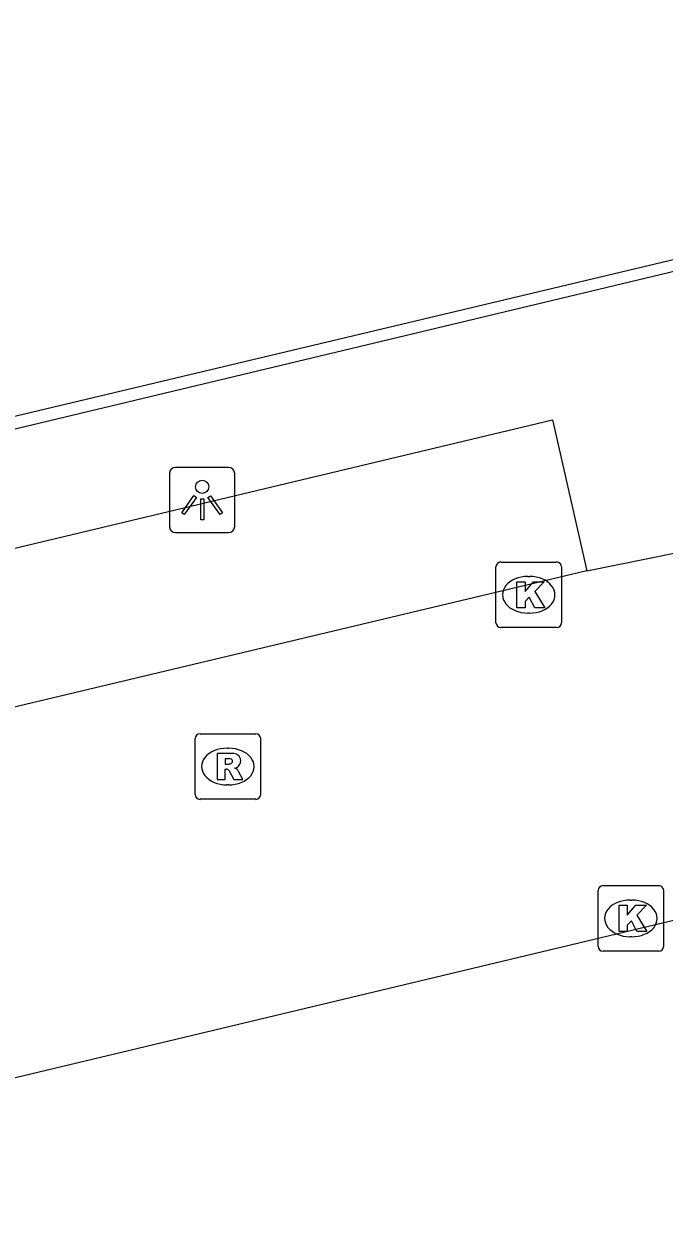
# Model space of a CAD drawing. Extents: x 160676 to 161153, y 383244 to 383713.
# Drawn here: x 160882.46 to 160892.24, y 383445.38 to 383463.69 of the extents above; entities that cross this region are included whole.
import ezdxf

# ---------------------------------------------------------------- set-up
doc = ezdxf.new("R2010")
doc.units = 0
for name, color, linetype in [('IMGEO_Kolk', 7, 'Continuous'), ('IMGEO_Lichtpunt', 7, 'Continuous'), ('IMGEO_Muur', 7, 'Continuous'), ('IMGEO_Rijbaan_lokaal_gesloten', 7, 'Continuous'), ('IMGEO_Rioolput', 7, 'Continuous'), ('IMGEO_Voetpad_open', 7, 'Continuous')]:
    doc.layers.add(name, color=color, linetype=linetype)

msp = doc.modelspace()

# ---------------------------------------------------------------- linework, layer by layer
at = {"layer": 'IMGEO_Kolk'}
for p, q in [((160889.744, 383455.48), (160890.596, 383455.48)), ((160889.669, 383454.554), (160889.669, 383455.406)), ((160890.67, 383455.406), (160890.67, 383454.554)), ((160890.157, 383455.26), (160890.182, 383455.26)), ((160890.18, 383454.7), (160890.155, 383454.7)), ((160890.596, 383454.48), (160889.744, 383454.48)), ((160891.304, 383450.54), (160892.156, 383450.54)), ((160891.229, 383449.614), (160891.229, 383450.466)), ((160892.23, 383450.466), (160892.23, 383449.614)), ((160891.717, 383450.32), (160891.742, 383450.32)), ((160891.74, 383449.76), (160891.715, 383449.76)), ((160892.156, 383449.54), (160891.304, 383449.54))]:
    msp.add_line(p, q, dxfattribs=at)
for points in [[(160889.744, 383455.48), (160890.596, 383455.48)], [(160889.669, 383454.554), (160889.669, 383455.406)], [(160890.67, 383455.406), (160890.67, 383454.554)], [(160889.99, 383455.18), (160890.113, 383455.18), (160890.113, 383455.029), (160890.243, 383455.18), (160890.407, 383455.18), (160890.261, 383455.029), (160890.414, 383454.78), (160890.262, 383454.78), (160890.177, 383454.944), (160890.113, 383454.877), (160890.113, 383454.78), (160889.99, 383454.78), (160889.99, 383455.18)], [(160890.596, 383454.48), (160889.744, 383454.48)], [(160891.304, 383450.54), (160892.156, 383450.54)], [(160891.229, 383449.614), (160891.229, 383450.466)], [(160892.23, 383450.466), (160892.23, 383449.614)], [(160891.55, 383450.24), (160891.673, 383450.24), (160891.673, 383450.089), (160891.803, 383450.24), (160891.967, 383450.24), (160891.821, 383450.089), (160891.974, 383449.84), (160891.822, 383449.84), (160891.737, 383450.004), (160891.673, 383449.937), (160891.673, 383449.84), (160891.55, 383449.84), (160891.55, 383450.24)], [(160892.156, 383449.54), (160891.304, 383449.54)]]:
    msp.add_lwpolyline(points, dxfattribs=at)
for centre, start, end in [((160889.746, 383455.404), 91.552, 178.448), ((160889.746, 383455.404), 91.552, 178.448), ((160890.594, 383455.404), 1.552, 88.448), ((160890.594, 383455.404), 1.552, 88.448), ((160889.746, 383454.556), 181.552, 268.448), ((160889.746, 383454.556), 181.552, 268.448), ((160890.594, 383454.556), 271.552, 358.448), ((160890.594, 383454.556), 271.552, 358.448), ((160891.306, 383450.464), 91.552, 178.448), ((160891.306, 383450.464), 91.552, 178.448), ((160892.154, 383450.464), 1.552, 88.448), ((160892.154, 383450.464), 1.552, 88.448), ((160891.306, 383449.616), 181.552, 268.448), ((160891.306, 383449.616), 181.552, 268.448), ((160892.154, 383449.616), 271.552, 358.448), ((160892.154, 383449.616), 271.552, 358.448)]:
    msp.add_arc(centre, 0.0765, start, end, dxfattribs=at)
for centre, major_axis, ratio, start_param, end_param in [((160890.156, 383454.98), (-0.387, 0.002), 0.722429, 4.712389, 7.853982), ((160890.181, 383454.98), (-0.39, 0.002), 0.717154, 1.570796, 4.712389), ((160891.716, 383450.04), (-0.387, 0.002), 0.722429, 4.712389, 7.853982), ((160891.741, 383450.04), (-0.39, 0.002), 0.717154, 1.570796, 4.712389)]:
    msp.add_ellipse(centre, major_axis=major_axis, ratio=ratio, start_param=start_param, end_param=end_param, dxfattribs=at)
at = {"layer": 'IMGEO_Lichtpunt'}
for p, q in [((160885.587, 383456.925), (160884.779, 383456.925)), ((160885.587, 383456.925), (160884.779, 383456.925)), ((160884.685, 383456.83), (160884.685, 383456.023)), ((160884.685, 383456.83), (160884.685, 383456.023)), ((160885.681, 383456.023), (160885.681, 383456.83)), ((160885.681, 383456.023), (160885.681, 383456.83)), ((160884.779, 383455.929), (160885.587, 383455.929)), ((160884.779, 383455.929), (160885.587, 383455.929))]:
    msp.add_line(p, q, dxfattribs=at)
for points in [[(160885.059, 383456.494), (160885.098, 383456.466), (160884.91, 383456.204), (160884.872, 383456.231), (160885.059, 383456.494)], [(160885.161, 383456.446), (160885.208, 383456.446), (160885.208, 383456.124), (160885.161, 383456.124), (160885.161, 383456.446)], [(160885.271, 383456.466), (160885.309, 383456.493), (160885.496, 383456.231), (160885.457, 383456.203), (160885.271, 383456.466)]]:
    msp.add_lwpolyline(points, dxfattribs=at)
msp.add_circle((160885.184, 383456.628), 0.0994, dxfattribs=at)
for centre, start, end in [((160884.779, 383456.83), 90, 180), ((160884.779, 383456.83), 90, 180), ((160885.587, 383456.83), 0, 90), ((160885.587, 383456.83), 0, 90), ((160884.779, 383456.023), 180, 270), ((160884.779, 383456.023), 180, 270), ((160885.587, 383456.023), 270, 0), ((160885.587, 383456.023), 270, 360)]:
    msp.add_arc(centre, 0.0946, start, end, dxfattribs=at)
at = {"layer": 'IMGEO_Muur'}
for points in [[(160907.56, 383463.54), (160907.525, 383463.693), (160907.291, 383463.641), (160875.662, 383456.12), (160852.921, 383450.748), (160850.843, 383450.265), (160849.73, 383455.007), (160850.669, 383455.219), (160850.615, 383455.393)], [(160906.15, 383463.208), (160875.621, 383455.906), (160852.917, 383450.548), (160850.704, 383450.032)]]:
    msp.add_lwpolyline(points, dxfattribs=at)
at = {"layer": 'IMGEO_Rijbaan_lokaal_gesloten'}
for points in [[(160891.056, 383455.347), (160892.921, 383455.723), (160894.432, 383455.904), (160896.277, 383455.996), (160898.78, 383455.99), (160906.277, 383455.126)], [(160891.056, 383455.347), (160870.468, 383450.445), (160855.873, 383446.993)], [(160872.956, 383445.375), (160874.918, 383445.841), (160892.448, 383450.03)]]:
    msp.add_lwpolyline(points, dxfattribs=at)
at = {"layer": 'IMGEO_Rioolput'}
for p, q in [((160885.076, 383451.932), (160885.076, 383452.784)), ((160885.151, 383452.858), (160886.003, 383452.858)), ((160886.077, 383452.784), (160886.077, 383451.932)), ((160885.564, 383452.638), (160885.589, 383452.638)), ((160885.587, 383452.078), (160885.562, 383452.078)), ((160886.003, 383451.858), (160885.151, 383451.858))]:
    msp.add_line(p, q, dxfattribs=at)
for points in [[(160885.076, 383451.932), (160885.076, 383452.784)], [(160885.151, 383452.858), (160886.003, 383452.858)], [(160886.077, 383452.784), (160886.077, 383451.932)], [(160885.665, 383452.556), (160885.413, 383452.558), (160885.413, 383452.158)], [(160885.591, 383452.477), (160885.537, 383452.477), (160885.537, 383452.396)], [(160885.537, 383452.396), (160885.589, 383452.396)], [(160885.413, 383452.158), (160885.537, 383452.158), (160885.537, 383452.32), (160885.548, 383452.32)], [(160885.595, 383452.291), (160885.666, 383452.158), (160885.806, 383452.158), (160885.741, 383452.284)], [(160886.003, 383451.858), (160885.151, 383451.858)]]:
    msp.add_lwpolyline(points, dxfattribs=at)
for centre, radius, start, end in [((160885.153, 383452.782), 0.0765, 91.552, 178.448), ((160885.153, 383452.782), 0.0765, 91.552, 178.448), ((160886.001, 383452.782), 0.0765, 1.552, 88.448), ((160886.001, 383452.782), 0.0765, 1.552, 88.448), ((160885.664, 383452.446), 0.109, 350.3612, 89.416), ((160885.573, 383452.585), 0.19, 274.7715, 282.9687), ((160885.597, 383452.381), 0.0964, 77.0061, 93.1865), ((160885.611, 383452.438), 0.0378, 276.6634, 79.6772), ((160885.662, 383452.446), 0.112, 277.5842, 350.9817), ((160885.547, 383452.267), 0.0533, 26.0293, 88.6989), ((160885.646, 383452.231), 0.108, 29.5134, 73.7905), ((160885.153, 383451.934), 0.0765, 181.552, 268.448), ((160885.153, 383451.934), 0.0765, 181.552, 268.448), ((160886.001, 383451.934), 0.0765, 271.552, 358.448), ((160886.001, 383451.934), 0.0765, 271.552, 358.448)]:
    msp.add_arc(centre, radius, start, end, dxfattribs=at)
for centre, major_axis, ratio, start_param, end_param in [((160885.563, 383452.358), (-0.387, 0.002), 0.722429, 4.712389, 7.853982), ((160885.588, 383452.358), (-0.39, 0.002), 0.717154, 1.570796, 4.712389)]:
    msp.add_ellipse(centre, major_axis=major_axis, ratio=ratio, start_param=start_param, end_param=end_param, dxfattribs=at)
at = {"layer": 'IMGEO_Voetpad_open'}
msp.add_lwpolyline([(160855.873, 383446.993), (160855.31, 383449.263), (160860.27, 383450.447), (160872.599, 383453.371), (160890.531, 383457.65), (160891.056, 383455.347)], dxfattribs=at)

doc.saveas('drawing.dxf')
